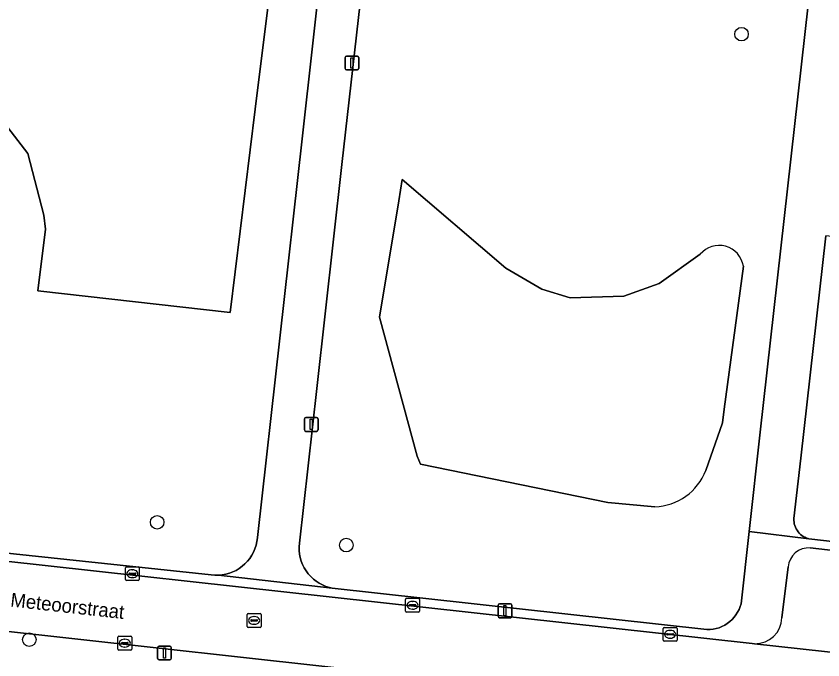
# Model space of a CAD drawing. Extents: x 161928 to 163071, y 386474 to 387428.
# Drawn here: x 162373.1 to 162431.4, y 387074.3 to 387120.8 of the extents above; entities that cross this region are included whole.
import ezdxf

# ---------------------------------------------------------------- set-up
doc = ezdxf.new("R2010")
doc.units = 0
for name, color, linetype in [('IMGEO_Boom', 7, 'Continuous'), ('IMGEO_Groenvoorziening', 7, 'Continuous'), ('IMGEO_Kolk', 7, 'Continuous'), ('IMGEO_Lichtmast', 7, 'Continuous'), ('IMGEO_Openbare_ruimte_label', 7, 'Continuous'), ('IMGEO_Parkeervlak_open', 7, 'Continuous'), ('IMGEO_Rijbaan_lokaal_open', 7, 'Continuous'), ('IMGEO_Rioolput', 7, 'Continuous'), ('IMGEO_Voetpad_open', 7, 'Continuous')]:
    doc.layers.add(name, color=color, linetype=linetype)

msp = doc.modelspace()

# ---------------------------------------------------------------- linework, layer by layer
at = {"layer": 'IMGEO_Boom'}
for centre in [(162425.556, 387119.48), (162383.335, 387084.236), (162396.999, 387082.588), (162374.096, 387075.761)]:
    msp.add_circle(centre, 0.489, dxfattribs=at)
at = {"layer": 'IMGEO_Groenvoorziening'}
for points in [[(162337.308, 387085.735), (162341.656, 387085.272), (162387.241, 387080.429), (162387.505, 387080.407), (162387.77, 387080.408), (162388.034, 387080.433), (162388.295, 387080.481), (162388.55, 387080.553), (162388.798, 387080.647), (162389.037, 387080.763), (162389.264, 387080.9), (162389.478, 387081.056), (162389.677, 387081.231), (162389.86, 387081.423), (162390.025, 387081.631), (162390.171, 387081.852), (162390.296, 387082.086), (162390.4, 387082.33), (162390.482, 387082.582), (162390.541, 387082.841), (162390.577, 387083.104), (162390.58, 387083.145), (162393.8, 387111.915), (162398.515, 387154.048)], [(162398.789, 387128.778), (162396.687, 387110.068), (162394.869, 387093.897), (162393.614, 387082.726), (162393.594, 387082.464), (162393.597, 387082.201), (162393.624, 387081.939), (162393.674, 387081.681), (162393.747, 387081.428), (162393.842, 387081.182), (162393.958, 387080.947), (162394.096, 387080.722), (162394.252, 387080.511), (162394.428, 387080.314), (162394.619, 387080.134), (162394.827, 387079.972), (162395.047, 387079.829), (162395.28, 387079.707), (162395.523, 387079.605), (162395.774, 387079.526), (162395.988, 387079.477), (162423.057, 387076.482), (162423.28, 387076.488), (162423.501, 387076.513), (162423.72, 387076.559), (162423.933, 387076.623), (162424.14, 387076.707), (162424.338, 387076.808), (162424.527, 387076.927), (162424.704, 387077.062), (162424.869, 387077.213), (162425.019, 387077.378), (162425.154, 387077.555), (162425.273, 387077.744), (162425.374, 387077.942), (162425.457, 387078.149), (162425.518, 387078.348), (162426.103, 387083.568), (162426.906, 387090.734), (162430.366, 387121.595)], [(162422.571, 387103.585), (162419.612, 387101.473), (162417.045, 387100.568), (162413.185, 387100.443), (162411.116, 387101.056), (162408.536, 387102.589), (162401.037, 387108.986), (162400.783, 387107.447), (162399.394, 387099.043), (162402.11, 387089.013), (162402.362, 387088.442), (162415.898, 387085.668), (162419.292, 387085.356)], [(162419.292, 387085.356), (162415.898, 387085.668), (162402.362, 387088.442), (162402.11, 387089.013), (162399.394, 387099.043), (162400.783, 387107.447), (162401.037, 387108.986), (162408.536, 387102.589), (162411.116, 387101.056), (162413.185, 387100.443), (162417.045, 387100.568), (162419.612, 387101.473)], [(162458.258, 387101.86), (162431.642, 387104.911), (162429.828, 387088.865), (162429.335, 387084.503), (162429.334, 387084.375), (162429.345, 387084.248), (162429.367, 387084.123), (162429.4, 387083.999), (162429.444, 387083.88), (162429.498, 387083.764), (162429.563, 387083.654), (162429.637, 387083.551), (162429.72, 387083.454), (162429.812, 387083.365), (162429.911, 387083.285), (162430.017, 387083.213), (162430.128, 387083.152), (162430.245, 387083.1), (162430.366, 387083.06), (162430.426, 387083.044), (162440.781, 387081.858), (162454.424, 387080.229)], [(162419.612, 387101.473), (162422.571, 387103.585)], [(162422.97, 387087.981), (162424.169, 387091.428), (162424.3, 387092.402), (162425.687, 387102.728)], [(162425.687, 387102.728), (162424.3, 387092.402), (162424.169, 387091.428), (162422.97, 387087.981)]]:
    msp.add_lwpolyline(points, dxfattribs=at)
for points in [[(162382.734, 387129.758), (162382.778, 387124.973), (162391.601, 387123.549), (162390.427, 387114.073), (162388.609, 387099.394), (162374.718, 387100.945), (162375.268, 387105.389), (162375.141, 387106.418), (162373.989, 387110.868), (162366.601, 387120.438), (162344.177, 387123.683), (162344.534, 387130.045), (162345.56, 387138.935), (162350.732, 387138.321), (162357.646, 387134.484), (162366.345, 387129.083), (162366.644, 387129.288), (162371.325, 387132.486)], [(162344.534, 387130.045), (162344.177, 387123.683), (162366.601, 387120.438), (162373.989, 387110.868), (162375.141, 387106.418), (162375.268, 387105.389), (162374.718, 387100.945), (162388.609, 387099.394), (162390.427, 387114.073), (162391.601, 387123.549), (162382.778, 387124.973), (162382.734, 387129.758), (162371.325, 387132.486), (162366.644, 387129.288), (162366.345, 387129.083), (162357.646, 387134.484), (162350.732, 387138.321), (162345.56, 387138.935)]]:
    msp.add_lwpolyline(points, close=True, dxfattribs=at)
for centre, radius, start, end in [((162423.937, 387102.457), 1.771, 8.79663, 140.44745), ((162423.937, 387102.457), 1.771, 8.79663, 140.44745), ((162419.161, 387089.429), 4.075, 271.84762, 339.18352), ((162419.161, 387089.429), 4.075, 271.84762, 339.18352)]:
    msp.add_arc(centre, radius, start, end, dxfattribs=at)
at = {"layer": 'IMGEO_Kolk'}
for p, q in [((162381.042, 387080.097), (162381.042, 387080.949)), ((162381.117, 387081.023), (162381.969, 387081.023)), ((162381.53, 387080.803), (162381.555, 387080.803)), ((162382.043, 387080.949), (162382.043, 387080.097)), ((162381.301, 387080.517), (162381.301, 387080.529)), ((162381.739, 387080.48), (162381.341, 387080.48)), ((162381.344, 387080.566), (162381.742, 387080.566)), ((162381.553, 387080.243), (162381.528, 387080.243)), ((162381.785, 387080.529), (162381.785, 387080.517)), ((162381.969, 387080.023), (162381.117, 387080.023)), ((162401.285, 387077.818), (162401.285, 387078.67)), ((162401.36, 387078.744), (162402.212, 387078.744)), ((162401.773, 387078.524), (162401.798, 387078.524)), ((162402.286, 387078.67), (162402.286, 387077.818)), ((162401.544, 387078.238), (162401.544, 387078.25)), ((162401.982, 387078.201), (162401.584, 387078.201)), ((162401.587, 387078.287), (162401.985, 387078.287)), ((162401.796, 387077.964), (162401.771, 387077.964)), ((162402.028, 387078.25), (162402.028, 387078.238)), ((162402.212, 387077.744), (162401.36, 387077.744)), ((162419.971, 387076.647), (162420.823, 387076.647)), ((162380.571, 387076.005), (162381.423, 387076.005)), ((162419.896, 387075.721), (162419.896, 387076.573)), ((162420.155, 387076.141), (162420.155, 387076.153)), ((162420.593, 387076.104), (162420.195, 387076.104)), ((162420.198, 387076.19), (162420.596, 387076.19)), ((162420.384, 387076.427), (162420.409, 387076.427)), ((162420.639, 387076.153), (162420.639, 387076.141)), ((162420.897, 387076.573), (162420.897, 387075.721)), ((162380.496, 387075.079), (162380.496, 387075.931)), ((162380.755, 387075.499), (162380.755, 387075.511)), ((162381.193, 387075.462), (162380.795, 387075.462)), ((162380.798, 387075.548), (162381.196, 387075.548)), ((162380.984, 387075.785), (162381.009, 387075.785)), ((162381.239, 387075.511), (162381.239, 387075.499)), ((162381.497, 387075.931), (162381.497, 387075.079)), ((162420.823, 387075.647), (162419.971, 387075.647)), ((162420.407, 387075.867), (162420.382, 387075.867)), ((162381.423, 387075.005), (162380.571, 387075.005)), ((162381.007, 387075.225), (162380.982, 387075.225))]:
    msp.add_line(p, q, dxfattribs=at)
for points in [[(162381.042, 387080.097), (162381.042, 387080.949)], [(162381.117, 387081.023), (162381.969, 387081.023)], [(162382.043, 387080.949), (162382.043, 387080.097)], [(162381.969, 387080.023), (162381.117, 387080.023)], [(162401.285, 387077.818), (162401.285, 387078.67)], [(162401.36, 387078.744), (162402.212, 387078.744)], [(162402.286, 387078.67), (162402.286, 387077.818)], [(162402.212, 387077.744), (162401.36, 387077.744)], [(162419.971, 387076.647), (162420.823, 387076.647)], [(162380.571, 387076.005), (162381.423, 387076.005)], [(162419.896, 387075.721), (162419.896, 387076.573)], [(162420.897, 387076.573), (162420.897, 387075.721)], [(162380.496, 387075.079), (162380.496, 387075.931)], [(162381.497, 387075.931), (162381.497, 387075.079)], [(162420.823, 387075.647), (162419.971, 387075.647)], [(162381.423, 387075.005), (162380.571, 387075.005)]]:
    msp.add_lwpolyline(points, dxfattribs=at)
for centre, radius, start, end in [((162381.119, 387080.947), 0.0765, 91.55205, 178.44795), ((162381.119, 387080.947), 0.0765, 91.55205, 178.44795), ((162381.967, 387080.947), 0.0765, 1.55205, 88.44795), ((162381.967, 387080.947), 0.0765, 1.55205, 88.44795), ((162381.119, 387080.099), 0.0765, 181.55205, 268.44795), ((162381.119, 387080.099), 0.0765, 181.55205, 268.44795), ((162381.341, 387080.526), 0.0403, 85.87752, 175.75265), ((162381.338, 387080.516), 0.0366, 178.93798, 274.71019), ((162381.742, 387080.523), 0.043, 264.86636, 352.45326), ((162381.746, 387080.528), 0.0386, 1.73085, 96.63898), ((162381.967, 387080.099), 0.0765, 271.55205, 358.44795), ((162381.967, 387080.099), 0.0765, 271.55205, 358.44795), ((162401.362, 387078.668), 0.0765, 91.55205, 178.44795), ((162401.362, 387078.668), 0.0765, 91.55205, 178.44795), ((162402.21, 387078.668), 0.0765, 1.55205, 88.44795), ((162402.21, 387078.668), 0.0765, 1.55205, 88.44795), ((162401.362, 387077.82), 0.0765, 181.55205, 268.44795), ((162401.362, 387077.82), 0.0765, 181.55205, 268.44795), ((162401.584, 387078.247), 0.0403, 85.87752, 175.75265), ((162401.581, 387078.237), 0.0366, 178.93798, 274.71019), ((162401.985, 387078.244), 0.043, 264.86636, 352.45326), ((162401.989, 387078.249), 0.0386, 1.73085, 96.63898), ((162402.21, 387077.82), 0.0765, 271.55205, 358.44795), ((162402.21, 387077.82), 0.0765, 271.55205, 358.44795), ((162419.973, 387076.571), 0.0765, 91.55205, 178.44795), ((162419.973, 387076.571), 0.0765, 91.55205, 178.44795), ((162420.821, 387076.571), 0.0765, 1.55205, 88.44795), ((162420.821, 387076.571), 0.0765, 1.55205, 88.44795), ((162380.573, 387075.929), 0.0765, 91.55205, 178.44795), ((162380.573, 387075.929), 0.0765, 91.55205, 178.44795), ((162381.421, 387075.929), 0.0765, 1.55205, 88.44795), ((162381.421, 387075.929), 0.0765, 1.55205, 88.44795), ((162420.195, 387076.15), 0.0403, 85.87752, 175.75265), ((162420.192, 387076.14), 0.0366, 178.93798, 274.71019), ((162420.596, 387076.147), 0.043, 264.86636, 352.45326), ((162420.6, 387076.152), 0.0386, 1.73085, 96.63898), ((162380.795, 387075.508), 0.0403, 85.87752, 175.75265), ((162380.792, 387075.498), 0.0366, 178.93798, 274.71019), ((162381.196, 387075.505), 0.043, 264.86636, 352.45326), ((162381.2, 387075.51), 0.0386, 1.73085, 96.63898), ((162419.973, 387075.723), 0.0765, 181.55205, 268.44795), ((162419.973, 387075.723), 0.0765, 181.55205, 268.44795), ((162420.821, 387075.723), 0.0765, 271.55205, 358.44795), ((162420.821, 387075.723), 0.0765, 271.55205, 358.44795), ((162380.573, 387075.081), 0.0765, 181.55205, 268.44795), ((162380.573, 387075.081), 0.0765, 181.55205, 268.44795), ((162381.421, 387075.081), 0.0765, 271.55205, 358.44795), ((162381.421, 387075.081), 0.0765, 271.55205, 358.44795)]:
    msp.add_arc(centre, radius, start, end, dxfattribs=at)
for centre, major_axis, ratio, start_param, end_param in [((162381.529, 387080.523), (-0.387, 0.002), 0.722429, 4.712389, 7.853982), ((162381.554, 387080.523), (-0.39, 0.002), 0.717154, 1.570796, 4.712389), ((162401.772, 387078.244), (-0.387, 0.002), 0.722429, 4.712389, 7.853982), ((162401.797, 387078.244), (-0.39, 0.002), 0.717154, 1.570796, 4.712389), ((162420.383, 387076.147), (-0.387, 0.002), 0.722429, 4.712389, 7.853982), ((162420.408, 387076.147), (-0.39, 0.002), 0.717154, 1.570796, 4.712389), ((162380.983, 387075.505), (-0.387, 0.002), 0.722429, 4.712389, 7.853982), ((162381.008, 387075.505), (-0.39, 0.002), 0.717154, 1.570796, 4.712389)]:
    msp.add_ellipse(centre, major_axis=major_axis, ratio=ratio, start_param=start_param, end_param=end_param, dxfattribs=at)
at = {"layer": 'IMGEO_Lichtmast'}
for p, q in [((162396.907, 387117), (162396.907, 387117.8)), ((162396.907, 387117.8), (162396.907, 387117)), ((162397.007, 387117.9), (162397.797, 387117.9)), ((162397.797, 387117.9), (162397.007, 387117.9)), ((162397.897, 387117.8), (162397.897, 387117)), ((162397.897, 387117), (162397.897, 387117.8)), ((162397.797, 387116.9), (162397.007, 387116.9)), ((162397.007, 387116.9), (162397.797, 387116.9)), ((162394.068, 387091.8), (162394.858, 387091.8)), ((162394.858, 387091.8), (162394.068, 387091.8)), ((162393.968, 387090.9), (162393.968, 387091.7)), ((162393.968, 387091.7), (162393.968, 387090.9)), ((162394.958, 387091.7), (162394.958, 387090.9)), ((162394.958, 387090.9), (162394.958, 387091.7)), ((162394.858, 387090.8), (162394.068, 387090.8)), ((162394.068, 387090.8), (162394.858, 387090.8)), ((162408.063, 387078.346), (162408.853, 387078.346)), ((162408.853, 387078.346), (162408.063, 387078.346)), ((162407.963, 387077.446), (162407.963, 387078.246)), ((162407.963, 387078.246), (162407.963, 387077.446)), ((162408.953, 387078.246), (162408.953, 387077.446)), ((162408.953, 387077.446), (162408.953, 387078.246)), ((162408.853, 387077.346), (162408.063, 387077.346)), ((162408.063, 387077.346), (162408.853, 387077.346)), ((162383.368, 387074.401), (162383.368, 387075.201)), ((162383.368, 387075.201), (162383.368, 387074.401)), ((162383.468, 387075.301), (162384.258, 387075.301)), ((162384.258, 387075.301), (162383.468, 387075.301)), ((162384.358, 387075.201), (162384.358, 387074.401)), ((162384.358, 387074.401), (162384.358, 387075.201)), ((162384.258, 387074.301), (162383.468, 387074.301)), ((162383.468, 387074.301), (162384.258, 387074.301))]:
    msp.add_line(p, q, dxfattribs=at)
for points in [[(162397.327, 387117.775), (162397.477, 387117.775), (162397.477, 387117.025), (162397.327, 387117.025), (162397.327, 387117.775)], [(162394.388, 387091.675), (162394.538, 387091.675), (162394.538, 387090.925), (162394.388, 387090.925), (162394.388, 387091.675)], [(162408.383, 387078.221), (162408.533, 387078.221), (162408.533, 387077.471), (162408.383, 387077.471), (162408.383, 387078.221)], [(162383.788, 387075.176), (162383.938, 387075.176), (162383.938, 387074.426), (162383.788, 387074.426), (162383.788, 387075.176)]]:
    msp.add_lwpolyline(points, dxfattribs=at)
for centre, start, end in [((162397.007, 387117.8), 90, 180), ((162397.007, 387117.8), 90, 180), ((162397.797, 387117.8), 0, 90), ((162397.797, 387117.8), 360, 90), ((162397.007, 387117), 180, 270), ((162397.007, 387117), 180, 270), ((162397.797, 387117), 270, 0), ((162397.797, 387117), 270, 0), ((162394.068, 387091.7), 90, 180), ((162394.068, 387091.7), 90, 180), ((162394.858, 387091.7), 0, 90), ((162394.858, 387091.7), 360, 90), ((162394.068, 387090.9), 180, 270), ((162394.068, 387090.9), 180, 270), ((162394.858, 387090.9), 270, 0), ((162394.858, 387090.9), 270, 0), ((162408.063, 387078.246), 90, 180), ((162408.063, 387078.246), 90, 180), ((162408.853, 387078.246), 0, 90), ((162408.853, 387078.246), 360, 90), ((162408.063, 387077.446), 180, 270), ((162408.063, 387077.446), 180, 270), ((162408.853, 387077.446), 270, 0), ((162408.853, 387077.446), 270, 0), ((162383.468, 387075.201), 90, 180), ((162383.468, 387075.201), 90, 180), ((162384.258, 387075.201), 0, 90), ((162384.258, 387075.201), 360, 90), ((162383.468, 387074.401), 180, 270), ((162383.468, 387074.401), 180, 270), ((162384.258, 387074.401), 270, 0), ((162384.258, 387074.401), 270, 0)]:
    msp.add_arc(centre, 0.1, start, end, dxfattribs=at)
at = {"layer": 'IMGEO_Parkeervlak_open'}
for points in [[(162454.275, 387079.741), (162442.008, 387081.073), (162430.515, 387082.384)], [(162428.917, 387081.013), (162428.473, 387077.345)], [(162426.496, 387075.466), (162455.299, 387072.312), (162455.327, 387072.552), (162455.95, 387077.696)]]:
    msp.add_lwpolyline(points, dxfattribs=at)
for centre, radius, start, end in [((162430.415, 387080.884), 1.503, 86.18177, 175.07395), ((162426.544, 387077.395), 1.93, 268.57385, 358.51444)]:
    msp.add_arc(centre, radius, start, end, dxfattribs=at)
at = {"layer": 'IMGEO_Rijbaan_lokaal_open'}
for points in [[(162341.591, 387084.818), (162335.367, 387085.487), (162334.853, 387080.497), (162341.235, 387079.825), (162431.364, 387069.839), (162435.133, 387069.415), (162443.058, 387068.524)], [(162449.032, 387060.909), (162454.054, 387060.362), (162455.299, 387072.312), (162426.496, 387075.466), (162426.317, 387075.479), (162341.591, 387084.818)]]:
    msp.add_lwpolyline(points, dxfattribs=at)
at = {"layer": 'IMGEO_Rioolput'}
for p, q in [((162389.84, 387076.722), (162389.84, 387077.574)), ((162389.915, 387077.648), (162390.767, 387077.648)), ((162390.142, 387077.191), (162390.54, 387077.191)), ((162390.328, 387077.428), (162390.353, 387077.428)), ((162390.841, 387077.574), (162390.841, 387076.722)), ((162390.767, 387076.648), (162389.915, 387076.648)), ((162390.099, 387077.142), (162390.099, 387077.154)), ((162390.537, 387077.105), (162390.139, 387077.105)), ((162390.351, 387076.868), (162390.326, 387076.868)), ((162390.583, 387077.154), (162390.583, 387077.142))]:
    msp.add_line(p, q, dxfattribs=at)
for points in [[(162389.84, 387076.722), (162389.84, 387077.574)], [(162389.915, 387077.648), (162390.767, 387077.648)], [(162390.841, 387077.574), (162390.841, 387076.722)], [(162390.767, 387076.648), (162389.915, 387076.648)]]:
    msp.add_lwpolyline(points, dxfattribs=at)
for centre, radius, start, end in [((162389.917, 387077.572), 0.0765, 91.55205, 178.44795), ((162389.917, 387077.572), 0.0765, 91.55205, 178.44795), ((162390.139, 387077.151), 0.0403, 85.87752, 175.75265), ((162390.544, 387077.153), 0.0386, 1.73085, 96.63898), ((162390.765, 387077.572), 0.0765, 1.55205, 88.44795), ((162390.765, 387077.572), 0.0765, 1.55205, 88.44795), ((162389.917, 387076.724), 0.0765, 181.55205, 268.44795), ((162389.917, 387076.724), 0.0765, 181.55205, 268.44795), ((162390.136, 387077.141), 0.0366, 178.93798, 274.71019), ((162390.54, 387077.148), 0.043, 264.86636, 352.45326), ((162390.765, 387076.724), 0.0765, 271.55205, 358.44795), ((162390.765, 387076.724), 0.0765, 271.55205, 358.44795)]:
    msp.add_arc(centre, radius, start, end, dxfattribs=at)
for centre, major_axis, ratio, start_param, end_param in [((162390.327, 387077.148), (-0.387, 0.002), 0.722429, 4.712389, 7.853982), ((162390.352, 387077.148), (-0.39, 0.002), 0.717154, 1.570796, 4.712389)]:
    msp.add_ellipse(centre, major_axis=major_axis, ratio=ratio, start_param=start_param, end_param=end_param, dxfattribs=at)
at = {"layer": 'IMGEO_Voetpad_open'}
for points in [[(162436.095, 387172.703), (162430.711, 387124.673), (162430.366, 387121.595), (162426.906, 387090.734), (162426.103, 387083.568), (162430.426, 387083.044), (162430.366, 387083.06), (162430.245, 387083.1), (162430.128, 387083.152), (162430.017, 387083.213), (162429.911, 387083.285), (162429.812, 387083.365), (162429.72, 387083.454), (162429.637, 387083.551), (162429.563, 387083.654), (162429.498, 387083.764), (162429.444, 387083.88), (162429.4, 387083.999), (162429.367, 387084.123), (162429.345, 387084.248), (162429.334, 387084.375), (162429.335, 387084.503), (162429.828, 387088.865), (162431.642, 387104.911)], [(162398.515, 387154.048), (162393.8, 387111.915), (162390.58, 387083.145), (162390.577, 387083.104), (162390.541, 387082.841), (162390.482, 387082.582), (162390.4, 387082.33), (162390.296, 387082.086), (162390.171, 387081.852), (162390.025, 387081.631), (162389.86, 387081.423), (162389.677, 387081.231), (162389.478, 387081.056), (162389.264, 387080.9), (162389.037, 387080.763), (162388.798, 387080.647), (162388.55, 387080.553), (162388.295, 387080.481), (162388.034, 387080.433), (162387.77, 387080.408), (162395.988, 387079.477), (162395.774, 387079.526), (162395.523, 387079.605), (162395.28, 387079.707), (162395.047, 387079.829), (162394.827, 387079.972), (162394.619, 387080.134), (162394.428, 387080.314), (162394.252, 387080.511), (162394.096, 387080.722), (162393.958, 387080.947), (162393.842, 387081.182), (162393.747, 387081.428), (162393.674, 387081.681), (162393.624, 387081.939), (162393.597, 387082.201), (162393.594, 387082.464), (162393.614, 387082.726), (162394.869, 387093.897), (162396.687, 387110.068), (162398.789, 387128.778)], [(162341.591, 387084.818), (162426.317, 387075.479), (162426.496, 387075.466)], [(162440.781, 387081.858), (162430.426, 387083.044), (162426.103, 387083.568), (162425.518, 387078.348), (162425.457, 387078.149), (162425.374, 387077.942), (162425.273, 387077.744), (162425.154, 387077.555), (162425.019, 387077.378), (162424.869, 387077.213), (162424.704, 387077.062), (162424.527, 387076.927), (162424.338, 387076.808), (162424.14, 387076.707), (162423.933, 387076.623), (162423.72, 387076.559), (162423.501, 387076.513), (162423.28, 387076.488), (162423.057, 387076.482), (162395.988, 387079.477), (162387.77, 387080.408), (162387.505, 387080.407), (162387.241, 387080.429), (162341.656, 387085.272)], [(162430.515, 387082.384), (162442.008, 387081.073)], [(162428.473, 387077.345), (162428.917, 387081.013)], [(162443.058, 387068.524), (162435.133, 387069.415), (162431.364, 387069.839), (162341.235, 387079.825)]]:
    msp.add_lwpolyline(points, dxfattribs=at)
for centre, radius, start, end in [((162430.415, 387080.884), 1.503, 86.18177, 175.07395), ((162426.544, 387077.395), 1.93, 268.57385, 358.51444)]:
    msp.add_arc(centre, radius, start, end, dxfattribs=at)

# ---------------------------------------------------------------- texts
at = {"layer": 'IMGEO_Openbare_ruimte_label'}
msp.add_text('Meteoorstraat', height=1, rotation=353.68512, dxfattribs=at).set_placement((162372.696, 387078.155))

doc.saveas('drawing.dxf')
